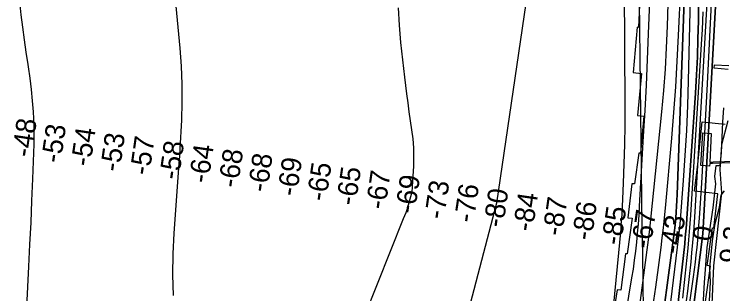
# Model space of a CAD drawing. Extents: x 3715084 to 3753216, y 488173 to 513963.
# Drawn here: x 3732965 to 3735343, y 503691 to 504631 of the extents above; entities that cross this region are included whole.
import ezdxf

# ---------------------------------------------------------------- set-up
doc = ezdxf.new("R2010")
doc.units = 0
for name, color, linetype in [('V-CHAN-DOCK', 7, 'Continuous'), ('V-GRID-MAJR', 7, 'Continuous'), ('V-RIVR-EDGE', 7, 'Continuous'), ('V-RIVR-RANG', 7, 'Continuous'), ('V-RRAP-FSHR', 7, 'Continuous'), ('V-RRAP-RVMT', 7, 'Continuous'), ('V-SITE-VEGE', 7, 'Continuous'), ('V-TOPO-DPTH', 7, 'Continuous'), ('V-TOPO-MAJR', 7, 'Continuous'), ('V-TOPO-MINR', 7, 'Continuous'), ('V-TOPO-WATR', 7, 'Continuous')]:
    doc.layers.add(name, color=color, linetype=linetype)

msp = doc.modelspace()

# ---------------------------------------------------------------- linework, layer by layer
at = {"layer": 'V-CHAN-DOCK'}
msp.add_lwpolyline([(3735615.788, 504139.91000000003), (3735308.255, 504129.365), (3735299.174, 504129.367), (3735298.774, 504119.5), (3735269.5640000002, 504121.87700000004), (3735275.526, 504232.01900000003), (3735304.343, 504229.639), (3735299.176, 504133.711), (3735310.6240000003, 504134.102), (3735615, 504143.859), (3735615.788, 504139.91000000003)], dxfattribs=at)
at = {"layer": 'V-GRID-MAJR'}
msp.add_spline([(3735199.485, 493788.957), (3735123.717, 499845.93700000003), (3735047.9050000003, 505906.385), (3734972.094, 511966.84500000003), (3734972.051, 511970.3)], degree=3, dxfattribs=at)
at = {"layer": 'V-RIVR-EDGE'}
msp.add_lwpolyline([(3735272.4827195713, 503574.2496555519), (3735281.8705459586, 503729.11071337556), (3735289.967176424, 503847.35503936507), (3735310.1073767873, 503980.57775088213), (3735319.9099728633, 504060.3969540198), (3735315.7700580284, 504085.6209094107), (3735320.06286876, 504122.23021911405), (3735334.472104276, 504122.794915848), (3735338.1779518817, 504164.80861663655), (3735342.63553392, 504268.053775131), (3735346.356225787, 504316.0707055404)], dxfattribs=at)
at = {"layer": 'V-RRAP-FSHR'}
msp.add_lwpolyline([(3735359.9257057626, 504272.7454250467), (3735338.1657057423, 504191.81460897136), (3735332.7262177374, 504109.12456089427), (3735338.1657057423, 504029.95297682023), (3735311.1075297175, 503785.3337125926), (3735300.163017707, 503528.9671203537)], dxfattribs=at)
at = {"layer": 'V-RRAP-RVMT'}
for p, q in [((3735064.5470000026, 504704.0440000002), (3735060.5470000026, 504586.19400000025)), ((3735055.441000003, 504586.9360000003), (3735042.1510000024, 504434.52500000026)), ((3735060.547000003, 504586.19400000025), (3735055.441000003, 504586.9360000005)), ((3735314.290000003, 504449.45400000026), (3735314.874000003, 504460.63800000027)), ((3735360.735000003, 504444.66200000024), (3735314.290000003, 504449.4540000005)), ((3735314.8740000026, 504460.63800000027), (3735362.737000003, 504457.66200000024)), ((3735042.1510000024, 504434.52500000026), (3735070.5430000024, 504431.60200000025)), ((3735070.5430000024, 504431.60200000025), (3735056.1940000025, 504290.386)), ((3735056.1940000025, 504290.386), (3735077.7650000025, 504288.32800000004)), ((3735077.7650000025, 504288.32800000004), (3735067.130000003, 504164.06300000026)), ((3735259.2910000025, 504126.874), (3735273.3740000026, 504269.02400000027)), ((3735273.3740000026, 504269.02400000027), (3735350.7450000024, 504260.79200000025)), ((3735060.854000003, 504163.94400000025), (3735046.971000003, 504060.789)), ((3735067.130000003, 504164.06300000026), (3735060.854000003, 504163.94400000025)), ((3735248.0650000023, 504035.8330000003), (3735259.2910000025, 504126.874)), ((3735037.9630000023, 504061.02000000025), (3735023.954000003, 503946.83400000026)), ((3735046.971000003, 504060.789), (3735037.9630000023, 504061.02)), ((3735326.7160000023, 504026.56900000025), (3735248.0650000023, 504035.8330000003)), ((3735312.320000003, 503911.6040000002), (3735326.716000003, 504026.56900000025)), ((3735038.592000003, 503945.416), (3735022.044000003, 503825.32400000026)), ((3735023.954000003, 503946.83400000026), (3735038.592000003, 503945.41600000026)), ((3735290.482000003, 503786.82300000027), (3735307.7980000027, 503912.3550000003)), ((3735307.7980000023, 503912.3550000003), (3735312.320000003, 503911.6040000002)), ((3735016.576000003, 503825.9790000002), (3735001.030000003, 503703.35900000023)), ((3735022.044000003, 503825.32400000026), (3735016.576000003, 503825.9790000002)), ((3735284.8020000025, 503665.517), (3735301.6310000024, 503784.29600000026)), ((3735301.6310000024, 503784.29600000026), (3735290.482000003, 503786.82300000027)), ((3734987.9540000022, 503704.5180000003), (3734969.0090000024, 503576.8930000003)), ((3735001.030000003, 503703.35900000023), (3734987.9540000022, 503704.5180000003))]:
    msp.add_line(p, q, dxfattribs=at)
at = {"layer": 'V-SITE-VEGE'}
msp.add_lwpolyline([(3735298.2460000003, 503667.527), (3735302.086, 503729.911), (3735298.924, 503778.287), (3735308.507, 503869.314), (3735317.44, 503927.24), (3735331.465, 503981.979), (3735337.844, 504022.717), (3735348.035, 504036.72000000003)], dxfattribs=at)
at = {"layer": 'V-TOPO-DPTH'}
for points in [[(3735203.689996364, 506419.870993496), (3735295.0448764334, 505617.42768088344), (3735299.421574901, 505577.0822528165), (3735303.512850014, 505536.70942803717), (3735307.1759900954, 505496.2955081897), (3735310.553706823, 505455.8541916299), (3735310.625135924, 505454.94062453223), (3735313.396717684, 505414.0034498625), (3735315.598571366, 505373.04160445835), (3735316.945832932, 505332.0427529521), (3735317.72336642, 505291.0192307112), (3735322.281285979, 504756.24934223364), (3735322.265664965, 504741.6414054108), (3735322.063330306, 504727.0378469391), (3735321.580925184, 504712.440855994), (3735320.9118064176, 504697.8482434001), (3735276.2800000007, 503893.24), (3735173.5300000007, 503090.16000000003)], [(3735218.4984906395, 503650.8936493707), (3735225.2211750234, 503700.1049836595), (3735231.0580929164, 503749.42922006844), (3735236.3044998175, 503798.82872455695), (3735239.211990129, 503828.7656557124), (3735242.35526835, 503863.2690793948), (3735245.2237453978, 503897.79368471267), (3735247.680020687, 503932.35006248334), (3735249.861494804, 503966.9276218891), (3735293.33, 504728.19), (3735260.576151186, 505499.9787421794), (3735259.690472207, 505517.9478398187), (3735258.641196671, 505535.9062563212), (3735257.346526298, 505553.84865111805), (3735255.888259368, 505571.7803647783), (3735226.430474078, 505905.7377740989), (3735217.8826097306, 505999.175821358), (3735208.930504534, 506092.57379741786), (3735199.372038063, 506185.91166667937)], [(3735218.4984906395, 503650.8936493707), (3735225.2211750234, 503700.1049836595), (3735231.0580929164, 503749.42922006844), (3735236.3044998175, 503798.82872455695), (3735239.211990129, 503828.7656557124), (3735242.35526835, 503863.2690793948), (3735245.2237453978, 503897.79368471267), (3735247.680020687, 503932.35006248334), (3735249.861494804, 503966.9276218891), (3735293.33, 504728.19), (3735260.576151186, 505499.9787421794), (3735259.690472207, 505517.9478398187), (3735258.641196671, 505535.9062563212), (3735257.346526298, 505553.84865111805), (3735255.888259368, 505571.7803647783), (3735226.430474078, 505905.7377740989), (3735217.8826097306, 505999.175821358), (3735208.930504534, 506092.57379741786), (3735199.372038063, 506185.91166667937)], [(3735214.621514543, 504709.27895885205), (3735189.746256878, 504024.6318122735), (3735188.87643032, 504005.04562209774), (3735187.796277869, 503985.4727408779), (3735186.400636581, 503965.91982309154), (3735184.7946694, 503946.38021426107), (3735181.6223278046, 503911.2546908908), (3735181.431832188, 503909.2892766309), (3735181.224196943, 503907.3257884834), (3735180.990852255, 503905.36518950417), (3735180.740367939, 503903.4065166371), (3735123.561059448, 503478.43816929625)], [(3735214.621514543, 504709.27895885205), (3735189.746256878, 504024.6318122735), (3735188.87643032, 504005.04562209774), (3735187.796277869, 503985.4727408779), (3735186.400636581, 503965.91982309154), (3735184.7946694, 503946.38021426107), (3735181.6223278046, 503911.2546908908), (3735181.431832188, 503909.2892766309), (3735181.224196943, 503907.3257884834), (3735180.990852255, 503905.36518950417), (3735180.740367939, 503903.4065166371), (3735123.561059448, 503478.43816929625)], [(3735135.6803783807, 503395.31919184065), (3735195.2361644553, 503884.44605598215), (3735196.4156040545, 503894.6705162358), (3735197.508817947, 503904.90363765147), (3735198.47269328, 503915.1497508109), (3735199.350342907, 503925.4045251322), (3735210.9759178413, 504072.14447888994), (3735216.9032182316, 504155.81157716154), (3735221.8998592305, 504239.5264431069), (3735225.500511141, 504323.31296056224), (3735228.1705036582, 504407.14724569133), (3735234.774896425, 504688.09958892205)], [(3735135.6803783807, 503395.31919184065), (3735195.2361644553, 503884.44605598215), (3735196.4156040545, 503894.6705162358), (3735197.508817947, 503904.90363765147), (3735198.47269328, 503915.1497508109), (3735199.350342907, 503925.4045251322), (3735210.9759178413, 504072.14447888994), (3735216.9032182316, 504155.81157716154), (3735221.8998592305, 504239.5264431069), (3735225.500511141, 504323.31296056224), (3735228.1705036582, 504407.14724569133), (3735234.774896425, 504688.09958892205)], [(3735261.8043195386, 504659.9182463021), (3735261.025504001, 504608.099568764), (3735259.6350143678, 504547.46710806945), (3735257.6063491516, 504486.8610575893), (3735254.6204205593, 504426.2946224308), (3735250.996316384, 504365.754597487), (3735222.415694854, 503944.18505598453), (3735220.843541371, 503922.92908637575), (3735219.097703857, 503901.6884659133), (3735217.0913402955, 503880.4708691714), (3735214.911292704, 503859.2686215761), (3735197.7536197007, 503701.89735913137), (3735185.8249853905, 503602.1711083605)], [(3735261.8043195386, 504659.9182463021), (3735261.025504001, 504608.099568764), (3735259.6350143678, 504547.46710806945), (3735257.6063491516, 504486.8610575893), (3735254.6204205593, 504426.2946224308), (3735250.996316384, 504365.754597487), (3735222.415694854, 503944.18505598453), (3735220.843541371, 503922.92908637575), (3735219.097703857, 503901.6884659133), (3735217.0913402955, 503880.4708691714), (3735214.911292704, 503859.2686215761), (3735197.7536197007, 503701.89735913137), (3735185.8249853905, 503602.1711083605)]]:
    msp.add_lwpolyline(points, dxfattribs=at)
at = {"layer": 'V-TOPO-MAJR'}
for points in [[(3735108.1462372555, 503646.954396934), (3735118.1234108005, 503713.2659279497), (3735127.2904042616, 503779.7069716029), (3735135.9000378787, 503846.63975808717), (3735139.9604294, 503879.732706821), (3735143.7626676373, 503912.85376411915), (3735147.17767595, 503946.01698426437), (3735150.334530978, 503979.2083129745), (3735171.3261165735, 504214.4898531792), (3735178.422572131, 504300.5802312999), (3735184.7447009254, 504386.7221953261), (3735189.905339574, 504472.94153821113), (3735194.2916514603, 504559.2124670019), (3735201.5279448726, 504723.3409535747)], [(3732984.2753959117, 504661.4803802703), (3732988.1539666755, 504628.30456543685), (3732993.322707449, 504586.4803943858), (3732998.8574685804, 504544.70717128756), (3733004.941260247, 504503.01037011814), (3733011.3910722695, 504461.3645169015), (3733012.6693329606, 504453.45524630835), (3733018.1233306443, 504415.7358348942), (3733022.737733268, 504377.9280900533), (3733026.0927433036, 504339.9878450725), (3733028.6081582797, 504301.95926666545), (3733030.816012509, 504257.31835215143), (3733031.389968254, 504241.54258885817), (3733031.689393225, 504225.7651982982), (3733031.5770220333, 504209.985366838), (3733031.190120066, 504194.2039081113), (3733026.822712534, 504077.98992415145), (3733023.8720338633, 504004.1081507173), (3733020.6895669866, 503930.2369096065), (3733017.159417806, 503856.38146698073), (3733013.397480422, 503782.53655667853), (3733006.154563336, 503646.6564177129)]]:
    msp.add_lwpolyline(points, dxfattribs=at)
at = {"layer": 'V-TOPO-MINR'}
for points in [[(3734403.93, 506401.07), (3734613.151524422, 505969.5563631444), (3734640.4655962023, 505859.55086865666), (3734667.749645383, 505749.5379131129), (3734723.16, 505525.92), (3734693.8000000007, 504752.08), (3734583.84, 503995.85000000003), (3734394.46, 503271.96)], [(3735218.4984906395, 503650.8936493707), (3735225.2211750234, 503700.1049836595), (3735231.0580929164, 503749.42922006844), (3735236.3044998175, 503798.82872455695), (3735239.211990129, 503828.7656557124), (3735242.35526835, 503863.2690793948), (3735245.2237453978, 503897.79368471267), (3735247.680020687, 503932.35006248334), (3735249.861494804, 503966.9276218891), (3735293.33, 504728.19), (3735260.576151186, 505499.9787421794), (3735259.690472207, 505517.9478398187), (3735258.641196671, 505535.9062563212), (3735257.346526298, 505553.84865111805), (3735255.888259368, 505571.7803647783), (3735226.430474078, 505905.7377740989), (3735217.8826097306, 505999.175821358), (3735208.930504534, 506092.57379741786), (3735199.372038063, 506185.91166667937)], [(3733494.7600000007, 504799.86), (3733521.359532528, 504516.4248003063), (3733525.692593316, 504456.032964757), (3733528.257583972, 504395.60489530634), (3733528.1704694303, 504335.1224750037), (3733526.3152847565, 504274.6038208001), (3733521.227589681, 504177.9534922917), (3733520.542801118, 504165.73536067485), (3733519.802706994, 504153.5207686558), (3733518.9796545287, 504141.31148603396), (3733518.101296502, 504129.1057430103), (3733500.4656836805, 503895.14271146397), (3733497.049290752, 503825.2861393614), (3733496.0850903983, 503755.46030430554), (3733498.7991789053, 503685.68057481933)], [(3734949.5406763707, 503203.9309983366), (3735038.1515556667, 503744.49103129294), (3735042.791480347, 503774.4907494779), (3735047.069249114, 503804.53869416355), (3735050.803784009, 503834.6589786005), (3735054.17616299, 503864.8274895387), (3735057.072033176, 503895.0485572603), (3735059.69510312, 503925.29142855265), (3735061.9089727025, 503955.56700520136), (3735063.8500420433, 503985.86438542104), (3735077.296343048, 504220.6097030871), (3735081.9944621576, 504306.4467257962), (3735086.401866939, 504392.2979330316), (3735090.3732002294, 504478.17041705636), (3735094.0538191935, 504564.0570856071), (3735100.677081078, 504728.3628846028)], [(3734972.88658884, 503610.2344115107), (3735001.287015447, 503909.433405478), (3735002.351436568, 503921.54947811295), (3735003.3024712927, 503933.6736455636), (3735004.0834264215, 503945.8099552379), (3735004.750995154, 503957.9543597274), (3735009.8053351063, 504063.38556713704), (3735012.3940407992, 504128.26267682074), (3735014.288554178, 504193.15448123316), (3735015.141779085, 504258.06832773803), (3735015.300811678, 504322.9968689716), (3735013.0886117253, 504719.9314096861)], [(3735123.561059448, 503478.43816929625), (3735180.740367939, 503903.4065166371), (3735180.990852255, 503905.36518950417), (3735181.224196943, 503907.3257884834), (3735181.431832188, 503909.2892766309), (3735181.6223278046, 503911.2546908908), (3735184.7946694, 503946.38021426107), (3735186.400636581, 503965.91982309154), (3735187.796277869, 503985.4727408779), (3735188.87643032, 504005.04562209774), (3735189.746256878, 504024.6318122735), (3735214.621514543, 504709.27895885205)], [(3735161.3303235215, 503171.0596178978), (3735244.571347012, 503748.20055896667), (3735247.92454485, 503772.67684758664), (3735251.045849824, 503797.18100474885), (3735253.8193155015, 503821.7269647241), (3735256.3608883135, 503846.30079324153), (3735258.617383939, 503870.90454254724), (3735260.725805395, 503895.5203024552), (3735262.6121155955, 503920.1540782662), (3735264.350351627, 503944.7998646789), (3735272.1227867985, 504062.56816303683), (3735277.433345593, 504146.118847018), (3735282.4734947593, 504229.68518180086), (3735287.1080294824, 504313.27499278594), (3735291.4721545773, 504396.8804545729), (3735307.2048904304, 504713.0136759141)], [(3735135.6803783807, 503395.31919184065), (3735195.2361644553, 503884.44605598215), (3735196.4156040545, 503894.6705162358), (3735197.508817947, 503904.90363765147), (3735198.47269328, 503915.1497508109), (3735199.350342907, 503925.4045251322), (3735210.9759178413, 504072.14447888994), (3735216.9032182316, 504155.81157716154), (3735221.8998592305, 504239.5264431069), (3735225.500511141, 504323.31296056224), (3735228.1705036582, 504407.14724569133), (3735234.774896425, 504688.09958892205)], [(3735025.595844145, 503354.08768894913), (3735096.792438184, 503898.256768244), (3735098.130752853, 503908.84861442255), (3735099.406725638, 503919.44768694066), (3735100.5891855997, 503930.05759896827), (3735101.7093036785, 503940.6747373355), (3735138.306223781, 504302.86020301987), (3735144.775300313, 504374.45282022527), (3735150.2321647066, 504446.1117484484), (3735154.1707108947, 504517.87014319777), (3735157.0970449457, 504589.6948489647), (3735159.3813342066, 504665.48100198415)], [(3735185.8249853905, 503602.1711083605), (3735197.7536197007, 503701.89735913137), (3735214.911292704, 503859.2686215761), (3735217.0913402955, 503880.4708691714), (3735219.097703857, 503901.6884659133), (3735220.843541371, 503922.92908637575), (3735222.415694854, 503944.18505598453), (3735250.996316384, 504365.754597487), (3735254.6204205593, 504426.2946224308), (3735257.6063491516, 504486.8610575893), (3735259.6350143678, 504547.46710806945), (3735261.025504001, 504608.099568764), (3735261.8043195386, 504659.9182463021)], [(3734253.2184504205, 504652.30089457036), (3734257.0312295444, 504593.76661128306), (3734261.716344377, 504535.31209071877), (3734267.709962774, 504476.9772142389), (3734274.57591688, 504418.722100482), (3734281.784900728, 504362.94091710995), (3734285.8033724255, 504332.65063528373), (3734289.9578258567, 504302.37948297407), (3734294.3162518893, 504272.1370249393), (3734298.8106596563, 504241.91369642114), (3734302.466627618, 504211.65885286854), (3734304.8795605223, 504181.3433883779), (3734305.4279408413, 504150.93699247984), (3734304.733286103, 504120.46997564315), (3734301.022502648, 504051.222054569), (3734300.447793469, 504044.58149635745), (3734299.586665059, 504037.98792737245), (3734298.2959078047, 504031.4648422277), (3734296.718731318, 504024.98874631), (3734282.2421310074, 503973.02120636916), (3734278.970019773, 503962.9051515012), (3734275.1659459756, 503953.01928409), (3734270.5639283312, 503943.47869786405), (3734009.16506053, 503284.26033112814)], [(3735208.42483352, 503676.2319984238), (3735216.8339766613, 503750.67962733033), (3735226.5106731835, 503844.63796327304), (3735229.1827115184, 503872.21994465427), (3735231.6319111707, 503899.8203416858), (3735233.7468527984, 503927.4483621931), (3735235.6389557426, 503955.09479835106), (3735272.6149431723, 504548.03057929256), (3735274.2744667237, 504578.1297123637), (3735275.6448408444, 504608.2399195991), (3735276.581490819, 504638.3667380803)]]:
    msp.add_lwpolyline(points, dxfattribs=at)
at = {"layer": 'V-TOPO-WATR'}
msp.add_lwpolyline([(3735173.5300000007, 503090.16000000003), (3735276.2800000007, 503893.24), (3735320.9118064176, 504697.8482434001), (3735321.580925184, 504712.440855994), (3735322.063330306, 504727.0378469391), (3735322.265664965, 504741.6414054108), (3735322.281285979, 504756.24934223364), (3735317.72336642, 505291.0192307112), (3735316.945832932, 505332.0427529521), (3735315.598571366, 505373.04160445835), (3735313.396717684, 505414.0034498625), (3735310.625135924, 505454.94062453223), (3735310.553706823, 505455.8541916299), (3735307.1759900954, 505496.2955081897), (3735303.512850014, 505536.70942803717), (3735299.421574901, 505577.0822528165), (3735295.0448764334, 505617.42768088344), (3735203.689996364, 506419.870993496)], dxfattribs=at)

# ---------------------------------------------------------------- texts
at = {"layer": 'V-RIVR-RANG'}
for s, rotation, p in [('-48', 81.71222222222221, (3733022.909408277, 504147.52373484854)), ('-53', 81.71222222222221, (3733121.144002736, 504128.16528913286)), ('-54', 81.71222222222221, (3733220.5582956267, 504116.89961103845)), ('-53', 81.71222222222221, (3733318.9840027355, 504098.8472891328)), ('-57', 81.71222222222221, (3733418.3592730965, 504087.32058627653)), ('-58', 81.71222222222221, (3733517.2032280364, 504072.1395367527)), ('-64', 81.71222222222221, (3733616.5414758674, 504060.35180913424)), ('-68', 81.71222222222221, (3733715.347408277, 504044.9087348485)), ('-68', 81.71222222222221, (3733814.2664082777, 504030.2497348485)), ('-69', 81.71222222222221, (3733913.300475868, 504016.37380913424)), ('-65', 81.71222222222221, (3734011.954318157, 503999.88763580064)), ('-65', 81.71222222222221, (3734110.8733181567, 503985.2286358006)), ('-67', 81.71222222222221, (3734210.0214533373, 503972.13578437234)), ('-69', 81.71222222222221, (3734308.9794758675, 503957.73680913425)), ('-73', 81.71222222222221, (3734407.329137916, 503939.1624377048)), ('-76', 81.71222222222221, (3734506.7044082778, 503927.6357348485)), ('-80', 81.71222222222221, (3734605.4342956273, 503911.67161103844)), ('-84', 81.71222222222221, (3734704.5063857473, 503898.05671008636)), ('-87', 81.71222222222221, (3734803.387363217, 503883.13568532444)), ('-86', 81.71222222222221, (3734902.3073632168, 503868.47668532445)), ('-85', 81.71222222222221, (3735000.9992280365, 503852.25153675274)), ('-67', 81.71222222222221, (3735100.298453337, 503840.2027843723)), ('-43', 81.71222222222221, (3735198.762182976, 503822.41148722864)), ('0', 81.42832571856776, (3735305.868423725, 503864.76995766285)), ('9.2', 81.42832571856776, (3735395.5886161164, 503789.07499832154))]:
    msp.add_text(s, height=66.99999999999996, rotation=rotation, dxfattribs=at).set_placement(p)

doc.saveas('drawing.dxf')
